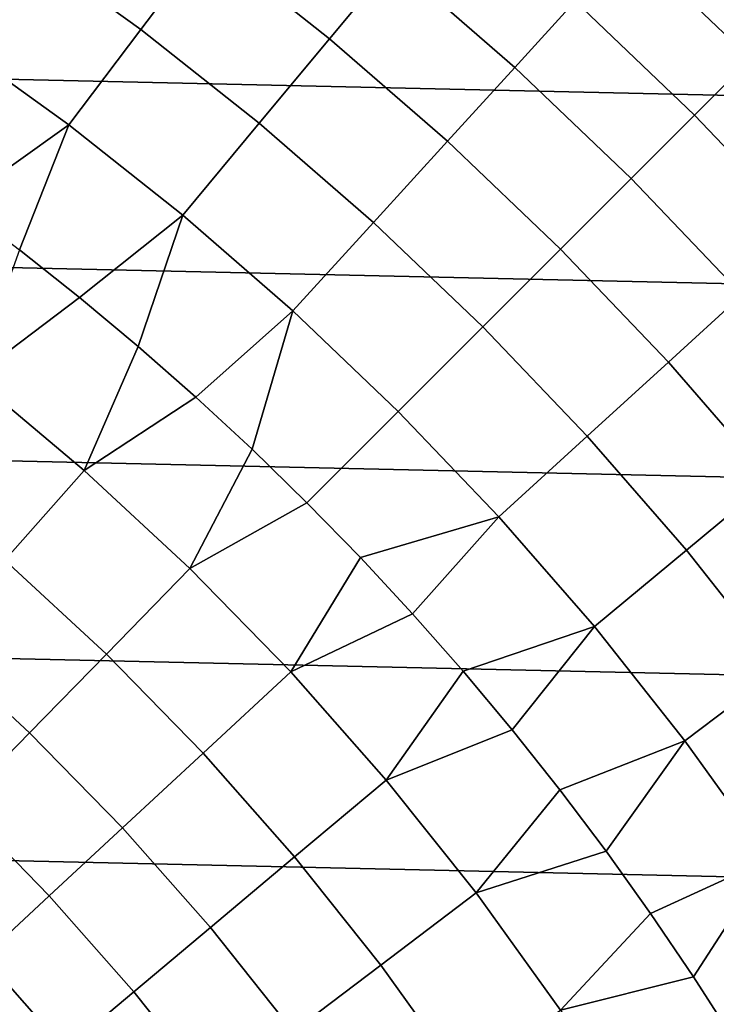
# Model space of a CAD drawing. Header units: metres. Extents: x -28 to 70, y -218 to 28.
# Tile 384 of 463: x 10.41 to 14.32, y 9.2 to 14.74. Entities that reach past the tile are written whole.
import ezdxf

# ---------------------------------------------------------------- set-up
doc = ezdxf.new("R2010")
doc.units = ezdxf.units.M
doc.layers.add('solid_10_261_432_XXX', color=7, linetype='CONTINUOUS')

msp = doc.modelspace()

# ---------------------------------------------------------------- linework, layer by layer
at = {"layer": 'solid_10_261_432_XXX'}
for points in [[(-22.247959, 16.164106, -5), (22.95075, 15.149687, -5), (23.60734, 14.104733, -5), (-22.95075, 15.149687, -5)], [(11.459489, 15.174816, 157.914993), (10.746436, 15.687863, 157.914993), (10.397438, 15.17839, 159.312195), (11.087335, 14.682004, 159.312195)], [(12.506884, 15.061468, 156.494385), (11.797948, 15.623008, 156.494385), (11.459489, 15.174816, 157.914993), (12.148087, 14.629385, 157.914993)], [(13.529234, 14.840863, 155.052612), (12.829396, 15.449855, 155.052612), (12.506884, 15.061468, 156.494385), (13.18913, 14.467786, 156.494385)], [(14.791475, 14.791475, 152.1147), (14.09257, 15.458814, 152.1147), (13.83054, 15.171379, 153.591949), (14.516449, 14.516449, 153.591949)], [(11.087335, 14.682004, 159.312195), (10.397438, 15.17839, 159.312195), (10.017392, 14.62359, 160.683807), (10.682071, 14.145348, 160.683807)], [(12.148087, 14.629385, 157.914993), (11.459489, 15.174816, 157.914993), (11.087335, 14.682004, 159.312195), (11.75357, 14.154286, 159.312195)], [(14.516449, 14.516449, 153.591949), (13.83054, 15.171379, 153.591949), (13.529234, 14.840863, 155.052612), (14.200201, 14.200201, 155.052612)], [(-22.95075, 15.149687, -5), (23.60734, 14.104733, -5), (24.216385, 13.031374, -5), (-23.60734, 14.104733, -5)], [(13.18913, 14.467786, 156.494385), (12.506884, 15.061468, 156.494385), (12.148087, 14.629385, 157.914993), (12.81076, 14.052734, 157.914993)], [(14.200201, 14.200201, 155.052612), (13.529234, 14.840863, 155.052612), (13.18913, 14.467786, 156.494385), (13.843228, 13.843228, 156.494385)], [(11.75357, 14.154286, 159.312195), (11.087335, 14.682004, 159.312195), (10.682071, 14.145348, 160.683807), (11.323954, 13.636919, 160.683807)], [(10.682071, 14.145348, 160.683807), (10.017392, 14.62359, 160.683807), (9.711559, 13.952978, 162.026337), (10.06191, 13.70248, 162.026337)], [(12.81076, 14.052734, 157.914993), (12.148087, 14.629385, 157.914993), (11.75357, 14.154286, 159.312195), (12.394723, 13.596363, 159.312195)], [(15.171379, 13.83054, 153.591949), (14.516449, 14.516449, 153.591949), (14.200201, 14.200201, 155.052612), (14.840863, 13.529234, 155.052612)], [(13.843228, 13.843228, 156.494385), (13.18913, 14.467786, 156.494385), (12.81076, 14.052734, 157.914993), (13.446095, 13.446095, 157.914993)], [(14.840863, 13.529234, 155.052612), (14.200201, 14.200201, 155.052612), (13.843228, 13.843228, 156.494385), (14.467786, 13.18913, 156.494385)], [(10.682071, 14.145348, 160.683807), (10.06191, 13.70248, 162.026337), (10.405802, 13.443188, 162.026337)], [(11.323954, 13.636919, 160.683807), (10.682071, 14.145348, 160.683807), (10.405802, 13.443188, 162.026337), (10.743014, 13.175266, 162.026337)], [(12.394723, 13.596363, 159.312195), (11.75357, 14.154286, 159.312195), (11.323954, 13.636919, 160.683807), (11.941671, 13.099389, 160.683807)], [(-23.60734, 14.104733, -5), (24.216385, 13.031374, -5), (24.776649, 11.93179, -5), (-24.216385, 13.031374, -5)], [(13.446095, 13.446095, 157.914993), (12.81076, 14.052734, 157.914993), (12.394723, 13.596363, 159.312195), (13.009424, 13.009424, 159.312195)], [(14.467786, 13.18913, 156.494385), (13.843228, 13.843228, 156.494385), (13.446095, 13.446095, 157.914993), (14.052734, 12.81076, 157.914993)], [(11.323954, 13.636919, 160.683807), (10.743014, 13.175266, 162.026337), (11.073332, 12.898888, 162.026337)], [(11.941671, 13.099389, 160.683807), (11.323954, 13.636919, 160.683807), (11.073332, 12.898888, 162.026337), (11.396543, 12.614231, 162.026337)], [(13.009424, 13.009424, 159.312195), (12.394723, 13.596363, 159.312195), (11.941671, 13.099389, 160.683807), (12.533904, 12.533904, 160.683807)], [(10.743014, 13.175266, 162.026337), (10.405802, 13.443188, 162.026337), (10.146912, 12.723825, 163.368866)], [(14.052734, 12.81076, 157.914993), (13.446095, 13.446095, 157.914993), (13.009424, 13.009424, 159.312195), (13.596363, 12.394723, 159.312195)], [(15.061468, 12.506884, 156.494385), (14.467786, 13.18913, 156.494385), (14.052734, 12.81076, 157.914993), (14.629385, 12.148087, 157.914993)], [(11.073332, 12.898888, 162.026337), (10.743014, 13.175266, 162.026337), (10.146912, 12.723825, 163.368866), (10.768529, 12.202227, 163.368866)], [(11.941671, 13.099389, 160.683807), (11.396543, 12.614231, 162.026337), (11.712438, 12.321477, 162.026337)], [(12.533904, 12.533904, 160.683807), (11.941671, 13.099389, 160.683807), (11.712438, 12.321477, 162.026337), (12.020815, 12.020815, 162.026337)], [(-24.216385, 13.031374, -5), (24.776649, 11.93179, -5), (25.28702, 10.80817, -5), (-24.776649, 11.93179, -5)], [(13.596363, 12.394723, 159.312195), (13.009424, 13.009424, 159.312195), (12.533904, 12.533904, 160.683807), (13.099389, 11.941671, 160.683807)], [(11.396543, 12.614231, 162.026337), (11.073332, 12.898888, 162.026337), (10.768529, 12.202227, 163.368866)], [(14.629385, 12.148087, 157.914993), (14.052734, 12.81076, 157.914993), (13.596363, 12.394723, 159.312195), (14.154286, 11.75357, 159.312195)], [(10.768529, 12.202227, 163.368866), (10.146912, 12.723825, 163.368866), (9.727623, 12.198053, 164.740463), (10.323554, 11.698009, 164.740463)], [(11.712438, 12.321477, 162.026337), (11.396543, 12.614231, 162.026337), (10.768529, 12.202227, 163.368866), (11.363374, 11.650291, 163.368866)], [(13.099389, 11.941671, 160.683807), (12.533904, 12.533904, 160.683807), (12.020815, 12.020815, 162.026337), (12.321477, 11.712438, 162.026337)], [(14.154286, 11.75357, 159.312195), (13.596363, 12.394723, 159.312195), (13.099389, 11.941671, 160.683807), (13.636919, 11.323954, 160.683807)], [(12.020815, 12.020815, 162.026337), (11.712438, 12.321477, 162.026337), (11.363374, 11.650291, 163.368866)], [(11.363374, 11.650291, 163.368866), (10.768529, 12.202227, 163.368866), (10.323554, 11.698009, 164.740463), (10.893818, 11.16888, 164.740463)], [(15.174816, 11.459489, 157.914993), (14.629385, 12.148087, 157.914993), (14.154286, 11.75357, 159.312195), (14.682004, 11.087335, 159.312195)], [(12.321477, 11.712438, 162.026337), (12.020815, 12.020815, 162.026337), (11.363374, 11.650291, 163.368866), (11.929967, 11.069391, 163.368866)], [(-24.776649, 11.93179, -5), (25.28702, 10.80817, -5), (25.74646, 9.662806, -5), (-25.28702, 10.80817, -5)], [(13.099389, 11.941671, 160.683807), (12.321477, 11.712438, 162.026337), (12.614231, 11.396543, 162.026337)], [(13.636919, 11.323954, 160.683807), (13.099389, 11.941671, 160.683807), (12.614231, 11.396543, 162.026337), (12.898888, 11.073332, 162.026337)], [(14.682004, 11.087335, 159.312195), (14.154286, 11.75357, 159.312195), (13.636919, 11.323954, 160.683807), (14.145348, 10.682071, 160.683807)], [(10.893818, 11.16888, 164.740463), (10.323554, 11.698009, 164.740463), (9.914932, 11.234984, 166.13768), (10.462626, 10.7268, 166.13768)], [(12.614231, 11.396543, 162.026337), (12.321477, 11.712438, 162.026337), (11.929967, 11.069391, 163.368866)], [(11.929967, 11.069391, 163.368866), (11.363374, 11.650291, 163.368866), (10.893818, 11.16888, 164.740463), (11.436999, 10.611984, 164.740463)], [(12.898888, 11.073332, 162.026337), (12.614231, 11.396543, 162.026337), (11.929967, 11.069391, 163.368866), (12.466901, 10.460972, 163.368866)], [(13.636919, 11.323954, 160.683807), (12.898888, 11.073332, 162.026337), (13.175266, 10.743014, 162.026337)], [(14.145348, 10.682071, 160.683807), (13.636919, 11.323954, 160.683807), (13.175266, 10.743014, 162.026337), (13.443188, 10.405802, 162.026337)], [(10.462626, 10.7268, 166.13768), (9.914932, 11.234984, 166.13768), (9.543308, 10.813883, 167.558289), (10.070473, 10.324746, 167.558289)], [(11.436999, 10.611984, 164.740463), (10.893818, 11.16888, 164.740463), (10.462626, 10.7268, 166.13768), (10.984306, 10.191947, 166.13768)], [(15.17839, 10.397438, 159.312195), (14.682004, 11.087335, 159.312195), (14.145348, 10.682071, 160.683807), (14.62359, 10.017392, 160.683807)], [(12.466901, 10.460972, 163.368866), (11.929967, 11.069391, 163.368866), (11.436999, 10.611984, 164.740463), (11.951746, 10.028706, 164.740463)], [(13.175266, 10.743014, 162.026337), (12.898888, 11.073332, 162.026337), (12.466901, 10.460972, 163.368866)], [(-25.28702, 10.80817, -5), (25.74646, 9.662806, -5), (26.154049, 8.497979, -5), (-25.74646, 9.662806, -5)], [(13.443188, 10.405802, 162.026337), (13.175266, 10.743014, 162.026337), (12.466901, 10.460972, 163.368866), (12.972839, 9.826544, 163.368866)], [(10.984306, 10.191947, 166.13768), (10.462626, 10.7268, 166.13768), (10.070473, 10.324746, 167.558289), (10.5726, 9.809939, 167.558289)], [(14.145348, 10.682071, 160.683807), (13.443188, 10.405802, 162.026337), (13.70248, 10.06191, 162.026337)], [(14.62359, 10.017392, 160.683807), (14.145348, 10.682071, 160.683807), (13.70248, 10.06191, 162.026337), (13.952978, 9.711559, 162.026337)], [(11.951746, 10.028706, 164.740463), (11.436999, 10.611984, 164.740463), (10.984306, 10.191947, 166.13768), (11.478679, 9.631755, 166.13768)], [(12.972839, 9.826544, 163.368866), (12.466901, 10.460972, 163.368866), (11.951746, 10.028706, 164.740463), (12.436778, 9.420494, 164.740463)], [(13.70248, 10.06191, 162.026337), (13.443188, 10.405802, 162.026337), (12.972839, 9.826544, 163.368866)], [(10.5726, 9.809939, 167.558289), (10.070473, 10.324746, 167.558289), (9.717978, 9.963351, 169.000046), (10.202531, 9.466565, 169.000046)], [(11.478679, 9.631755, 166.13768), (10.984306, 10.191947, 166.13768), (10.5726, 9.809939, 167.558289), (11.048443, 9.270744, 167.558289)], [(12.436778, 9.420494, 164.740463), (11.951746, 10.028706, 164.740463), (11.478679, 9.631755, 166.13768), (11.944512, 9.047617, 166.13768)], [(13.952978, 9.711559, 162.026337), (13.70248, 10.06191, 162.026337), (12.972839, 9.826544, 163.368866), (13.446527, 9.167686, 163.368866)], [(14.62359, 10.017392, 160.683807), (13.952978, 9.711559, 162.026337), (14.194521, 9.354976, 162.026337)], [(15.070623, 9.331335, 160.683807), (14.62359, 10.017392, 160.683807), (14.194521, 9.354976, 162.026337), (14.426952, 8.992388, 162.026337)], [(11.048443, 9.270744, 167.558289), (10.5726, 9.809939, 167.558289), (10.202531, 9.466565, 169.000046), (10.661717, 8.946243, 169.000046)], [(13.446527, 9.167686, 163.368866), (12.972839, 9.826544, 163.368866), (12.436778, 9.420494, 164.740463), (12.890891, 8.788861, 164.740463)], [(14.194521, 9.354976, 162.026337), (13.952978, 9.711559, 162.026337), (13.446527, 9.167686, 163.368866)], [(-25.74646, 9.662806, -5), (26.154049, 8.497979, -5), (26.508976, 7.316027, -5), (-26.154049, 8.497979, -5)], [(11.944512, 9.047617, 166.13768), (11.478679, 9.631755, 166.13768), (11.048443, 9.270744, 167.558289), (11.496818, 8.708501, 167.558289)], [(10.661717, 8.946243, 169.000046), (10.202531, 9.466565, 169.000046), (9.874679, 9.162363, 170.460709), (10.31911, 8.658761, 170.460709)], [(12.890891, 8.788861, 164.740463), (12.436778, 9.420494, 164.740463), (11.944512, 9.047617, 166.13768), (12.380651, 8.440985, 166.13768)], [(14.426952, 8.992388, 162.026337), (14.194521, 9.354976, 162.026337), (13.446527, 9.167686, 163.368866), (13.886783, 8.486036, 163.368866)], [(11.496818, 8.708501, 167.558289), (11.048443, 9.270744, 167.558289), (10.661717, 8.946243, 169.000046), (11.094398, 8.40368, 169.000046)]]:
    msp.add_3dface(points, dxfattribs=at)

doc.saveas('drawing.dxf')
